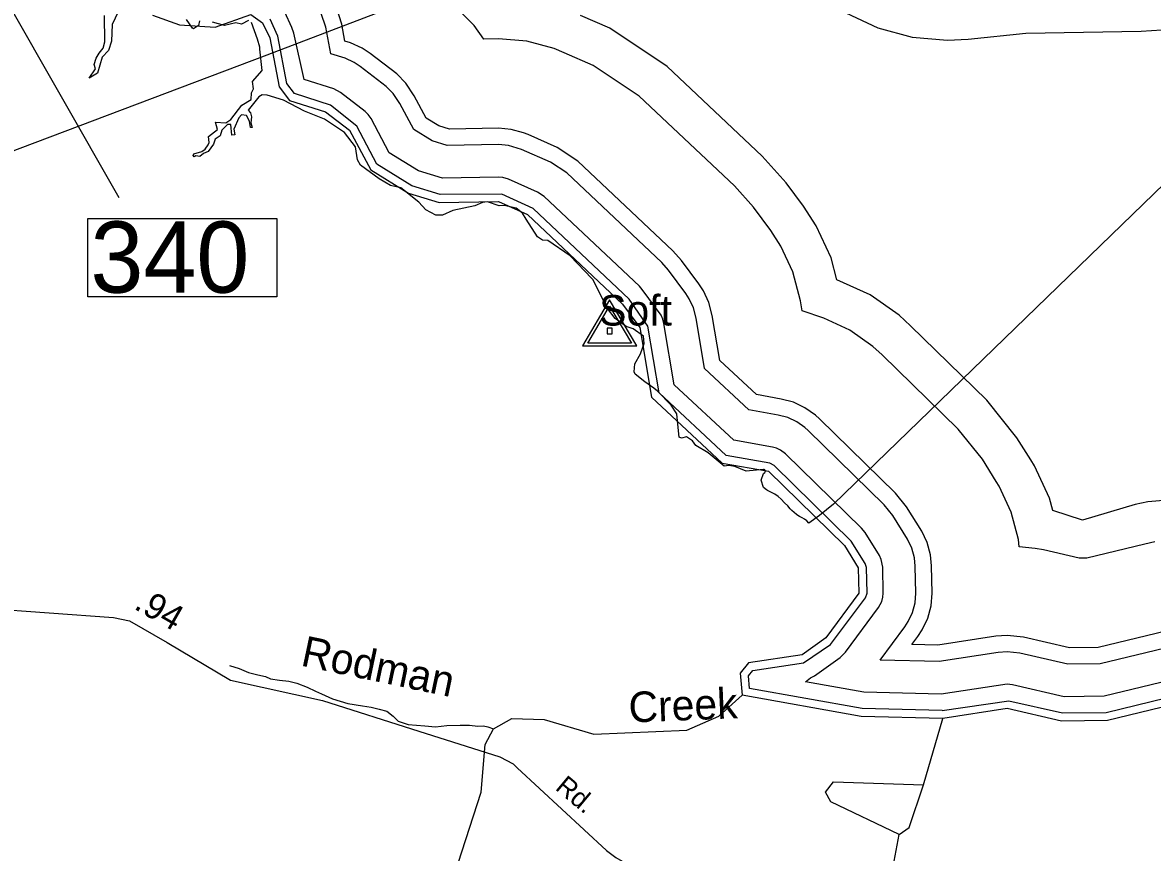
# Model space of a CAD drawing. Extents: x 2532689 to 2764727, y 536648 to 732970.
# Drawn here: x 2576359 to 2581912, y 650929 to 655008 of the extents above; entities that cross this region are included whole.
import ezdxf

# ---------------------------------------------------------------- set-up
doc = ezdxf.new("R2010")
doc.units = 0
for name, color, linetype in [('Exist Boundary Political City Limit New', 7, 'Continuous'), ('Exist Hydrographic Buffer Line', 7, 'Continuous'), ('Exist Hydrographic Creek Single Shore', 7, 'Continuous'), ('Exist Hydrographic Creek Single Shore Label', 7, 'Continuous'), ('Exist Hydrographic River Shore', 7, 'Continuous'), ('Exist Railroad Mainline', 7, 'Continuous'), ('Exist Road Primary US Structure Standard Bridge Number Label', 7, 'Continuous'), ('Exist Road Secondary Mileage Hundredths English Label', 7, 'Continuous'), ('Exist Road Secondary Type 51 Attributed', 7, 'Continuous'), ('Exist Road Secondary Type 51 Label', 7, 'Continuous'), ('Exist Survey Geodetic Marker CELL', 7, 'Continuous'), ('Exist Survey Geodetic Marker Label', 7, 'Continuous'), ('Map Preparation Boundary City Limit Buffer Line', 7, 'Continuous')]:
    doc.layers.add(name, color=color, linetype=linetype)

msp = doc.modelspace()

# ---------------------------------------------------------------- linework, layer by layer
at = {"layer": 'Exist Boundary Political City Limit New'}
for points in [[(2576829.2, 655061.8), (2576800, 654998.9), (2576796.8, 654917.8), (2576781.8, 654870.6), (2576750.2, 654839.1), (2576727.5, 654759.1), (2576687.2, 654735.9), (2576718, 654781.4), (2576710.8, 654802.5), (2576720.2, 654833.2), (2576736, 654858.2), (2576755, 654882.1), (2576764, 654914.4), (2576762.2, 655042.7)], [(2577228, 655016.9), (2577224, 654994.2), (2577199.5, 654978.2), (2577194.5, 654981.1), (2577165.2, 655023.4)], [(2577382, 654507.1), (2577366, 654507.2), (2577338.5, 654480.2), (2577330.5, 654452.4), (2577306.2, 654435.9), (2577297.2, 654410.6), (2577272, 654374.9), (2577248, 654365), (2577230.8, 654349.4), (2577210.5, 654353.4), (2577203.2, 654349), (2577197, 654355.3), (2577201, 654362.5), (2577240, 654374.5), (2577256.8, 654385.6), (2577271.2, 654407), (2577276.8, 654419.8), (2577273.5, 654449), (2577316.5, 654483.4), (2577307.5, 654519), (2577357.5, 654515), (2577383.5, 654531.4), (2577436.8, 654601.8), (2577482.8, 654630.1), (2577484.5, 654663.1), (2577494.5, 654683.1), (2577488.5, 654719.4), (2577536, 654773.3), (2577526, 654878.3), (2577526, 654887.4), (2577513.5, 654926.8), (2577484.8, 655008.6)], [(2577469, 655019.4), (2577435.8, 655000.6), (2577407.2, 655007.5), (2577351.2, 654993.9), (2577292, 655010.4)], [(2582707.5, 654930.7), (2580345.2, 652641.2), (2580275, 652586.1), (2580223, 652548.6), (2580213, 652558.9), (2580202, 652568)], [(2580202, 652568), (2580191.2, 652574.5), (2580184.5, 652577.6), (2580177.5, 652581.3), (2580170, 652585.5), (2580162.5, 652590.4), (2580150.8, 652599.6), (2580140.2, 652609.5), (2580131.2, 652619), (2580119.5, 652633), (2580103.8, 652648.4), (2580087.2, 652665.1), (2580072, 652679.6), (2580055.8, 652690.1), (2580039.2, 652697.9), (2580026, 652704.8), (2580020.2, 652708.4), (2580016, 652711.4), (2580000, 652722.4), (2579989.8, 652759), (2580000, 652791.2), (2580007.2, 652796.4), (2580009.5, 652800.4), (2580010.5, 652803.8), (2580007.2, 652809.3), (2580003.2, 652811.3), (2580000, 652812.1), (2579915.2, 652802.9), (2579860.2, 652825.8), (2579830.5, 652831.4), (2579807, 652828.4), (2579729.2, 652893.6), (2579668.2, 652930.4), (2579650.8, 652953.2), (2579621.8, 652972.4), (2579597, 652966.4), (2579586.2, 652970.8), (2579575, 653083.5), (2579574.8, 653085.2), (2579546.2, 653128.2), (2579480, 653197.2), (2579461.2, 653211), (2579417.8, 653242.8), (2579370.2, 653279.6), (2579365.5, 653291.6), (2579368.8, 653330.9), (2579396.8, 653380.4), (2579414.5, 653430.9), (2579411.5, 653467.7), (2579359.8, 653503.4), (2579325.8, 653514.7), (2579272.2, 653553.7), (2579234.5, 653602.9), (2579207.5, 653654.3), (2579164, 653743.8), (2579156.5, 653749.9), (2579049.8, 653862.1), (2578940.2, 653937.5), (2578915.2, 653939.6), (2578889.5, 653955.3), (2578834, 654042.8), (2578816, 654072.1), (2578785, 654096.2), (2578726.8, 654108.5), (2578702, 654107.8), (2578644.2, 654126.6), (2578620, 654124.8), (2578581.8, 654108.4), (2578473.2, 654084), (2578423, 654061.8), (2578389.5, 654061.5), (2578341.2, 654088.2), (2578307.2, 654126.2), (2578217.5, 654196.9), (2578167.8, 654207.8), (2578112.5, 654239.8), (2578019.2, 654307.2), (2578005.2, 654334.4), (2577995.2, 654397.9), (2577941.5, 654467.9), (2577843.5, 654533.1), (2577744, 654572.8), (2577641.2, 654627.1), (2577560.5, 654652.2), (2577537.2, 654653.4), (2577521, 654643.9), (2577468.5, 654577.4), (2577479.8, 654564), (2577483.8, 654545.8), (2577480.5, 654515.8), (2577486.8, 654492.4), (2577478.8, 654492.1), (2577474.8, 654524.2), (2577460, 654551.4), (2577435.8, 654555.5), (2577422.8, 654540.4), (2577396.8, 654484.6), (2577402.5, 654456.2), (2577387.2, 654455), (2577382, 654507.1)]]:
    msp.add_lwpolyline(points, dxfattribs=at)
at = {"layer": 'Exist Hydrographic Buffer Line'}
for points in [[(2581978.3, 652017.7), (2581645.3, 651936.9), (2581504, 651935.2), (2581277.6, 651987.1), (2581197.3, 651996.2), (2581142.3, 651991.9), (2580858.1, 651948), (2580730, 651951.2), (2580759.1, 651990.7), (2580781, 652024.2), (2580807.5, 652081.1), (2580823.9, 652141.7), (2580829.4, 652204.2), (2580826.3, 652337.6), (2580820.8, 652391.4), (2580804.6, 652452), (2580778.1, 652508.9), (2580703.5, 652628.5), (2580650, 652695.1), (2580276, 653060.8), (2580255.9, 653079.2), (2580204.2, 653115.2), (2580147.6, 653141.8), (2580087.1, 653158), (2579965.7, 653179.5), (2579785.3, 653347.6), (2579748.2, 653569.2), (2579731.6, 653633.1), (2579705.1, 653690), (2579682.5, 653724.3), (2579597.4, 653839.1), (2579555.2, 653886.6), (2579088.3, 654327.3), (2578986.8, 654394.9), (2578843.7, 654458), (2578821.5, 654467), (2578760.6, 654483.2), (2578698.3, 654488.7), (2578457.2, 654484.4), (2578404.9, 654500.5), (2578342.5, 654539), (2578284.3, 654648.6), (2578242.1, 654711.3), (2578197.8, 654755.7), (2578067.1, 654856.1), (2578028.2, 654882.1), (2577971.4, 654908.6), (2577943.7, 654917.6), (2577927.7, 655001), (2577899.6, 655087.2)], [(2581924.4, 652455.8), (2581874.6, 652445.3), (2581590.1, 652376.3), (2581551.4, 652375.8), (2581375.9, 652416), (2581336.3, 652424.1), (2581257.8, 652430.9), (2581254.1, 652467.8), (2581218, 652602.6), (2581159.1, 652728.9), (2581144.8, 652752.9), (2581076.7, 652861.7), (2580957.6, 653009.7), (2580583.5, 653375.4), (2580538.4, 653416.3), (2580424.2, 653496.3), (2580297.7, 653555.2), (2580190.7, 653592.3), (2580182.5, 653641.4), (2580144.9, 653783.7), (2580086.1, 653910.1), (2580036.1, 653986.2), (2579951, 654101), (2579857.3, 654206.6), (2579390.1, 654647.4), (2579164.2, 654797.4), (2579021.3, 654860.5), (2578971.6, 654880.4), (2578837.1, 654916.6), (2578698.3, 654928.7), (2578626.7, 654926.1), (2578579, 654994.2), (2578480.5, 655092.8)], [(2582042.5, 651786.1), (2581675.2, 651697.1), (2581478.4, 651694.9), (2581224.1, 651753.2), (2581197.3, 651756.2), (2580873.5, 651707.5), (2580493.3, 651717.1), (2580206.9, 651768.1), (2580232.3, 651788.1), (2580251.4, 651796.9), (2580377.3, 651886.8), (2580403.7, 651913.1), (2580565.7, 652133), (2580582.1, 652163.2), (2580587.6, 652183.4), (2580589.3, 652204.2), (2580586.2, 652331.8), (2580579, 652370), (2580570.2, 652388.9), (2580500.1, 652501.4), (2580482.2, 652523.6), (2580108.2, 652889.3), (2580084.2, 652907.4), (2580065.2, 652916.2), (2580045.3, 652921.7), (2579854, 652955.6), (2579562, 653227.7), (2579511.5, 653529.7), (2579506, 653551.1), (2579497.2, 653570), (2579404.7, 653696.3), (2579390.6, 653712), (2578923.4, 654152.8), (2578889.8, 654175.3), (2578746.7, 654238.4), (2578719, 654246.9), (2578698.3, 654248.7), (2578423.3, 654243.8), (2578305.2, 654280), (2578161.1, 654368.9), (2578072.3, 654536.2), (2578058.1, 654557.1), (2578043.4, 654571.9), (2577921.1, 654665.5), (2577889.2, 654683.1), (2577743.4, 654728.7), (2577691.9, 654956), (2577682.7, 654984.7), (2577647.6, 655058.9)], [(2582014.8, 651943.7), (2581655.4, 651857), (2581495.4, 651855.1), (2581259.8, 651909.1), (2581197.3, 651916.1), (2581154.6, 651912.9), (2580863.2, 651867.9), (2580574.7, 651875.1), (2580694.9, 652038.1), (2580711.7, 652064.2), (2580732.2, 652108.5), (2580745.1, 652155.6), (2580749.2, 652204.2), (2580746.4, 652335.7), (2580742, 652377.5), (2580729.3, 652424.7), (2580708.8, 652468.9), (2580635.8, 652586.1), (2580594, 652637.9), (2580220, 653003.7), (2580204.2, 653018), (2580164.2, 653046), (2580119.9, 653066.6), (2580073, 653079.1), (2579928.6, 653104.8), (2579710.8, 653307.6), (2579669.4, 653556), (2579656.3, 653605.8), (2579635.8, 653650.1), (2579618.2, 653676.7), (2579533.3, 653791.5), (2579500.5, 653828.4), (2579033.6, 654269.2), (2578954.2, 654321.7), (2578811.3, 654384.8), (2578746.7, 654404.4), (2578698.3, 654408.7), (2578445.7, 654404.2), (2578371.6, 654427), (2578282, 654482.3), (2578213.6, 654611.1), (2578180.7, 654659.9), (2578146.3, 654694.4), (2578018.5, 654792.6), (2577988.2, 654812.8), (2577943.9, 654833.4), (2577874.2, 654855.6), (2577849.2, 654986), (2577827.4, 655053)], [(2582063.4, 652667.9), (2581889.5, 652652.7), (2581827.4, 652639.7), (2581567.6, 652562.5), (2581422, 652610.6), (2581406, 652670.9), (2581332.4, 652828.9), (2581314.4, 652858.9), (2581246.3, 652967.6), (2581097.6, 653152.7), (2580723.6, 653518.4), (2580667, 653569.5), (2580524.3, 653669.5), (2580361.3, 653744.5), (2580333, 653852), (2580259.4, 654010), (2580196.8, 654105.3), (2580111.7, 654220.1), (2579994.4, 654352.1), (2579527.5, 654792.8), (2579245, 654980.4), (2579102, 655043.5)], [(2580405.1, 655056), (2580563.2, 654982.2), (2580731.6, 654937.1), (2580905.3, 654921.9), (2581006, 654927), (2581289.3, 654955.7), (2581856.1, 654966.4), (2582009.7, 654976.7)], [(2580878.8, 651627.3), (2580485.3, 651637.3), (2579932.3, 651735.7), (2579926.6, 651797.2), (2579947.9, 651823.4), (2580197.2, 651861.3), (2580330.5, 651951.8), (2580501.5, 652180.5), (2580509.3, 652204.2), (2580506.2, 652329.8), (2580500.3, 652350.1), (2580432.2, 652458.9), (2580052.3, 652832.1), (2580031.3, 652842.8), (2579816.9, 652880.9), (2579487.5, 653187.7), (2579432.8, 653516.6), (2579340.5, 653648.6), (2578868.7, 654094.6), (2578714.5, 654165.3), (2578412, 654163.6), (2578272, 654206.6), (2578100.4, 654312.2), (2578001.5, 654498.7), (2577872.6, 654602.1), (2577695.2, 654659.9), (2577657.7, 654709.2), (2577613.4, 654941), (2577575.4, 655024.7)], [(2580878.8, 651627.3), (2581206.3, 651675.2), (2581469.6, 651614.8), (2581685.3, 651617.3), (2582053.8, 651706.8), (2582075.9, 651705.9), (2582217.8, 651659.2), (2582235, 651647.8), (2582448.1, 651410.2), (2582457.5, 651391.7), (2582547.1, 650963.4), (2582862.9, 650630.6)]]:
    msp.add_lwpolyline(points, dxfattribs=at)
at = {"layer": 'Exist Hydrographic Creek Single Shore'}
for p, q in [((2580787.4, 651261.8), (2580881.3, 651587.3)), ((2580667.4, 651017.2), (2580331.3, 651177.6))]:
    msp.add_line(p, q, dxfattribs=at)
for points in [[(2577376.5, 651847.9), (2577423.3, 651833.6), (2577470, 651813.3), (2577516.2, 651803), (2577552.7, 651794.3), (2577577.1, 651783.3), (2577621.6, 651776.9), (2577667.7, 651770.6), (2577707.9, 651762.1), (2577758.7, 651741.9), (2577799.6, 651721.4), (2577828.1, 651708.4), (2577883, 651684.4), (2577958.1, 651661.2), (2578030.2, 651649.8), (2578072.7, 651643.4), (2578111, 651632.8), (2578149.6, 651624.2), (2578180.3, 651599.3), (2578205.4, 651574.1), (2578253.9, 651558), (2578336.2, 651550.9), (2578388.5, 651546.9), (2578444.2, 651553), (2578510.3, 651555.5), (2578556.2, 651555.2), (2578596.6, 651550.7), (2578624.5, 651551.8), (2578646.4, 651546.6), (2578674.3, 651537.3)], [(2578674.3, 651537.3), (2578764.3, 651587), (2578923.2, 651583.5), (2579166.2, 651511.3), (2579624.3, 651529.8), (2579781.4, 651598.6), (2579895.4, 651701.7)], [(2578537.3, 649552.1), (2578169.3, 649635.8), (2578135.2, 649667.2), (2578141.4, 649769.2), (2578613.2, 651226.2), (2578633.3, 651460.2), (2578674.3, 651537.3)], [(2580331.3, 651177.6), (2580305.3, 651225.8), (2580345.3, 651276.7), (2580787.4, 651261.8)], [(2580667.4, 651017.2), (2580716.4, 651052), (2580787.4, 651261.8)], [(2583494.5, 650054.8), (2583471.3, 649955.3), (2583325.3, 649742.6), (2583162.5, 649565.3), (2583004.4, 649578.5), (2582414.5, 649876.4), (2581732.5, 650255.9), (2580622.3, 650782.3), (2580667.4, 651017.2)]]:
    msp.add_lwpolyline(points, dxfattribs=at)
at = {"layer": 'Exist Hydrographic River Shore'}
for points in [[(2576997.2, 655044.7), (2577131.1, 654997.7), (2577306.2, 654985.1), (2577480.3, 655047.9), (2577539.1, 655007.6), (2577574.2, 654933.5), (2577620.1, 654692.4), (2577671.2, 654625.5), (2577848.1, 654570.3), (2577966.3, 654479.9), (2578070.2, 654283.9), (2578255.2, 654169.9), (2578406.3, 654123.5), (2578698.3, 654128.7), (2578841.2, 654065.5), (2579308.3, 653624.8), (2579393.2, 653510.1), (2579450.2, 653167.7), (2579798.2, 652843.5), (2580024.4, 652803.5), (2580398.4, 652437.7), (2580466.3, 652328.9), (2580469.3, 652204.2), (2580307.3, 651984.3), (2580191.3, 651900.8), (2579926.4, 651860.5), (2579885.3, 651809.7), (2579895.4, 651701.7)], [(2580881.3, 651587.3), (2580481.2, 651597.3), (2579895.4, 651701.7)], [(2583494.5, 650054.8), (2583241.4, 650202.2), (2582834.4, 650602.6), (2582510.4, 650944.1), (2582418.4, 651383.5), (2582205.3, 651621.2), (2582063.4, 651667.9), (2581690.4, 651577.3), (2581465.3, 651574.8), (2581197.3, 651636.1), (2580881.3, 651587.3)]]:
    msp.add_lwpolyline(points, dxfattribs=at)
at = {"layer": 'Exist Railroad Mainline'}
msp.add_lwpolyline([(2581307.4, 656112.2), (2580975.2, 656119.8), (2580915.3, 656114.4), (2580899.2, 656124.2), (2580879.2, 656123.8), (2580827.7, 656096.7), (2577559.7, 654848.9), (2575498.9, 654070.4), (2575331.6, 654027.2), (2575256.4, 653994), (2575232.3, 653997.3), (2575172.4, 653984.3)], dxfattribs=at)
at = {"layer": 'Exist Road Primary US Structure Standard Bridge Number Label'}
msp.add_line((2575667.6, 656193.9), (2576831.9, 654149.2), dxfattribs=at)
msp.add_lwpolyline([(2576680.2, 654045.1), (2577609.2, 654045.1), (2577609.2, 653661), (2576680.2, 653661)], close=True, dxfattribs=at)
at = {"layer": 'Exist Road Secondary Type 51 Attributed'}
msp.add_lwpolyline([(2575855.5, 652152.2), (2576805.9, 652083.9), (2576884, 652067.7), (2577070.2, 651961.3), (2577381.7, 651775.3), (2577693.1, 651707.4), (2577833.9, 651676), (2578306.9, 651525.4), (2578705.3, 651399.1), (2578770.1, 651364.3), (2578790.2, 651344.7), (2579228.2, 650939.3), (2579274.9, 650904.1), (2579562.3, 650739.7), (2579809.1, 650594.7), (2580090.3, 650436), (2580205, 650402.3), (2580373, 650346.3)], dxfattribs=at)
at = {"layer": 'Exist Survey Geodetic Marker CELL'}
for points in [[(2579378.2, 653419.8), (2579244.3, 653645.8), (2579110.8, 653419.8)], [(2579352.3, 653431.9), (2579136.8, 653431.9), (2579244.3, 653614)], [(2579256.6, 653478.5), (2579256.6, 653506.7), (2579232.3, 653506.7), (2579232.3, 653478.5)]]:
    msp.add_lwpolyline(points, close=True, dxfattribs=at)
at = {"layer": 'Map Preparation Boundary City Limit Buffer Line'}
for points in [[(2576829.2, 655061.8), (2576800, 654998.9), (2576796.8, 654917.8), (2576781.8, 654870.6), (2576750.2, 654839.1), (2576727.5, 654759.1), (2576687.2, 654735.9), (2576718, 654781.4), (2576710.8, 654802.5), (2576720.2, 654833.2), (2576736, 654858.2), (2576755, 654882.1), (2576764, 654914.4), (2576762.2, 655042.7)], [(2577228, 655016.9), (2577224, 654994.2), (2577199.5, 654978.2), (2577194.5, 654981.1), (2577165.2, 655023.4)], [(2577382, 654507.1), (2577366, 654507.2), (2577338.5, 654480.2), (2577330.5, 654452.4), (2577306.2, 654435.9), (2577297.2, 654410.6), (2577272, 654374.9), (2577248, 654365), (2577230.8, 654349.4), (2577210.5, 654353.4), (2577203.2, 654349), (2577197, 654355.3), (2577201, 654362.5), (2577240, 654374.5), (2577256.8, 654385.6), (2577271.2, 654407), (2577276.8, 654419.8), (2577273.5, 654449), (2577316.5, 654483.4), (2577307.5, 654519), (2577357.5, 654515), (2577383.5, 654531.4), (2577436.8, 654601.8), (2577482.8, 654630.1), (2577484.5, 654663.1), (2577494.5, 654683.1), (2577488.5, 654719.4), (2577536, 654773.3), (2577526, 654878.3), (2577526, 654887.4), (2577513.5, 654926.8), (2577484.8, 655008.6)], [(2577469, 655019.4), (2577435.8, 655000.6), (2577407.2, 655007.5), (2577351.2, 654993.9), (2577292, 655010.4)], [(2582707.5, 654930.7), (2580345.2, 652641.2), (2580275, 652586.1), (2580223, 652548.6), (2580213, 652558.9), (2580202, 652568)], [(2580202, 652568), (2580191.2, 652574.5), (2580184.5, 652577.6), (2580177.5, 652581.3), (2580170, 652585.5), (2580162.5, 652590.4), (2580150.8, 652599.6), (2580140.2, 652609.5), (2580131.2, 652619), (2580119.5, 652633), (2580103.8, 652648.4), (2580087.2, 652665.1), (2580072, 652679.6), (2580055.8, 652690.1), (2580039.2, 652697.9), (2580026, 652704.8), (2580020.2, 652708.4), (2580016, 652711.4), (2580000, 652722.4), (2579989.8, 652759), (2580000, 652791.2), (2580007.2, 652796.4), (2580009.5, 652800.4), (2580010.5, 652803.8), (2580007.2, 652809.3), (2580003.2, 652811.3), (2580000, 652812.1), (2579915.2, 652802.9), (2579860.2, 652825.8), (2579830.5, 652831.4), (2579807, 652828.4), (2579729.2, 652893.6), (2579668.2, 652930.4), (2579650.8, 652953.2), (2579621.8, 652972.4), (2579597, 652966.4), (2579586.2, 652970.8), (2579575, 653083.5), (2579574.8, 653085.2), (2579546.2, 653128.2), (2579480, 653197.2), (2579461.2, 653211), (2579417.8, 653242.8), (2579370.2, 653279.6), (2579365.5, 653291.6), (2579368.8, 653330.9), (2579396.8, 653380.4), (2579414.5, 653430.9), (2579411.5, 653467.7), (2579359.8, 653503.4), (2579325.8, 653514.7), (2579272.2, 653553.7), (2579234.5, 653602.9), (2579207.5, 653654.3), (2579164, 653743.8), (2579156.5, 653749.9), (2579049.8, 653862.1), (2578940.2, 653937.5), (2578915.2, 653939.6), (2578889.5, 653955.3), (2578834, 654042.8), (2578816, 654072.1), (2578785, 654096.2), (2578726.8, 654108.5), (2578702, 654107.8), (2578644.2, 654126.6), (2578620, 654124.8), (2578581.8, 654108.4), (2578473.2, 654084), (2578423, 654061.8), (2578389.5, 654061.5), (2578341.2, 654088.2), (2578307.2, 654126.2), (2578217.5, 654196.9), (2578167.8, 654207.8), (2578112.5, 654239.8), (2578019.2, 654307.2), (2578005.2, 654334.4), (2577995.2, 654397.9), (2577941.5, 654467.9), (2577843.5, 654533.1), (2577744, 654572.8), (2577641.2, 654627.1), (2577560.5, 654652.2), (2577537.2, 654653.4), (2577521, 654643.9), (2577468.5, 654577.4), (2577479.8, 654564), (2577483.8, 654545.8), (2577480.5, 654515.8), (2577486.8, 654492.4), (2577478.8, 654492.1), (2577474.8, 654524.2), (2577460, 654551.4), (2577435.8, 654555.5), (2577422.8, 654540.4), (2577396.8, 654484.6), (2577402.5, 654456.2), (2577387.2, 654455), (2577382, 654507.1)]]:
    msp.add_lwpolyline(points, dxfattribs=at)

# ---------------------------------------------------------------- texts
at = {"layer": 'Exist Hydrographic Creek Single Shore Label'}
for s, rotation, p in [('Rodman', 348.1156, (2577721.2, 651848.8)), ('Creek', 2.3133, (2579340.5, 651567.6))]:
    msp.add_text(s, height=150, rotation=rotation, dxfattribs=at).set_placement(p)
at = {"layer": 'Exist Road Primary US Structure Standard Bridge Number Label'}
msp.add_text('340', height=350, dxfattribs=at).set_placement((2576692.7, 653680.8))
at = {"layer": 'Exist Road Secondary Mileage Hundredths English Label'}
msp.add_text('.94', height=125, rotation=330.2567, dxfattribs=at).set_placement((2576901.4, 652129.7))
at = {"layer": 'Exist Road Secondary Type 51 Label'}
msp.add_text('Rd.', height=95, rotation=320.1766, dxfattribs=at).set_placement((2578972.4, 651241.2))
at = {"layer": 'Exist Survey Geodetic Marker Label'}
msp.add_text('Soft', height=150, dxfattribs=at).set_placement((2579193.2, 653519.2))

doc.saveas('drawing.dxf')
